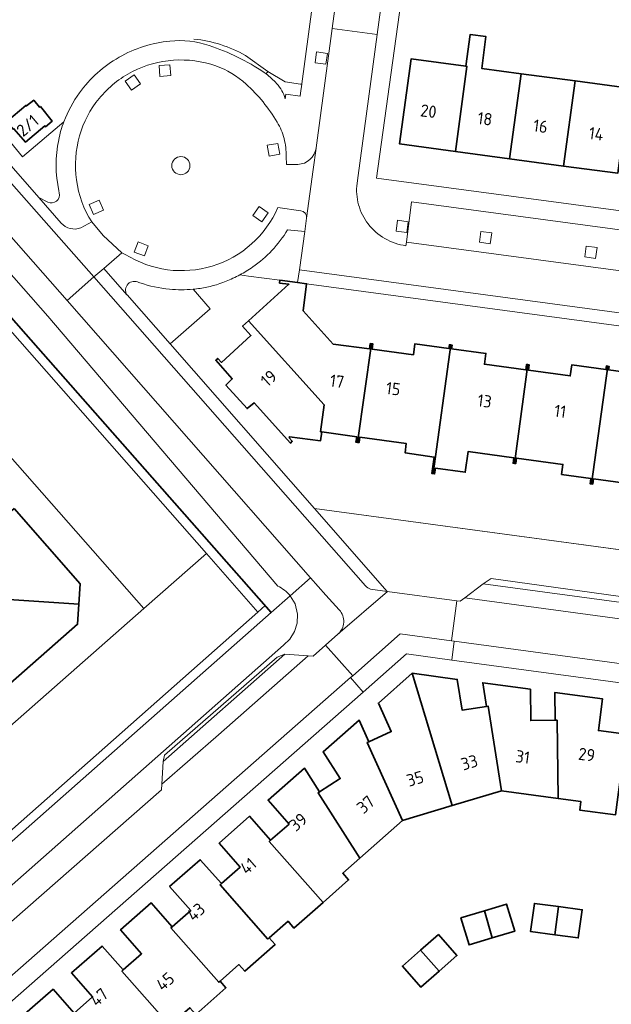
# Model space of a CAD drawing. Extents: x 150256 to 156914, y 461459 to 469481.
# Tile 559 of 656: x 154417 to 154482, y 467836 to 467944. Entities that reach past the tile are written whole.
import ezdxf
from ezdxf.enums import TextEntityAlignment as Align

# ---------------------------------------------------------------- set-up
doc = ezdxf.new("R2010")
doc.units = 0
doc.header["$LTSCALE"] = 0.75
for name, color, linetype, lineweight in [('B-RO-GK-BESCHOEIING-G', 251, 'GK-BESCHOEIING', 35), ('B-RO-GR-BEPLANTING_CULTUUR_BODEMBEDEKKER-GV', 251, 'CONTINUOUS', 18), ('B-RO-GR-BEPLANTING_CULTUUR_BOSPLANTSOEN-GV', 251, 'CONTINUOUS', 18), ('B-RO-GR-GROENVOORZIENING-GV', 251, 'CONTINUOUS', 18), ('B-RO-IE-TERREINAFSCHEIDING_KUNSTMATIG_HEKWERK-G', 251, 'IE-TERREINAFSCHEIDING-KUNSTMATIG', 18), ('B-RO-IE-TERREINAFSCHEIDING_KUNSTMATIG_MUUR-G', 251, 'IE-TERREINAFSCHEIDING-KUNSTMATIG-DICHT', 18), ('B-RO-OG-BEBOUWING-GV', 6, 'CONTINUOUS', 35), ('B-RO-OG-BEBOUWING-T18', 1, 'CONTINUOUS', 18), ('B-RO-OG-TERREIN_CULTUURSCHEIDING-GV', 251, 'CONTINUOUS', 18), ('B-RO-OG-WATER_SLOOT-GV', 251, 'CONTINUOUS', 18), ('B-RO-VH-VERHARDING_BETONSTRAATSTEEN-GV', 251, 'CONTINUOUS', 18), ('B-RO-VH-VERHARDING_TEGEL-GV', 251, 'CONTINUOUS', 18)]:
    doc.layers.add(name, color=color, linetype=linetype, lineweight=lineweight)
doc.styles.add('NLCS-ISO-M200-T18', font='NLCS-ISO.ttf', dxfattribs={"height": 360})
doc.linetypes.add('GK-BESCHOEIING', pattern='A,30,-5,[1,NLCS.SHX,S=1,R=0,X=0,Y=0],-5', length=40)
doc.linetypes.add('IE-TERREINAFSCHEIDING-KUNSTMATIG', pattern='A,4,[82,NLCS.SHX,S=0.75,R=90,X=0,Y=0],4,-2', length=10)
doc.linetypes.add('IE-TERREINAFSCHEIDING-KUNSTMATIG-DICHT', pattern='A,8,-1,[82,NLCS.SHX,S=0.75,R=90,X=0,Y=0],-1', length=10)

msp = doc.modelspace()

# ---------------------------------------------------------------- linework, layer by layer
at = {"layer": 'B-RO-GK-BESCHOEIING-G'}
for points in [[(154417.855, 467909.455), (154338.243, 468000)], [(154417.855, 467909.455), (154338.243, 468000)], [(154417.855, 467909.455), (154444.829, 467878.861), (154366.779, 467809.971)], [(154417.855, 467909.455), (154444.829, 467878.861), (154366.779, 467809.971)]]:
    msp.add_lwpolyline(points, dxfattribs=at)
at = {"layer": 'B-RO-GR-BEPLANTING_CULTUUR_BODEMBEDEKKER-GV'}
msp.add_lwpolyline([(154441.373, 467915.993), (154442.349, 467915.862), (154445.789, 467915.4), (154447.736, 467915.149), (154447.935, 467916.556), (154448.526, 467920.747), (154446.624, 467920.934)], dxfattribs=at)
msp.add_lwpolyline([(154441.373, 467915.993), (154442.349, 467915.862), (154445.789, 467915.4), (154447.736, 467915.149), (154447.935, 467916.556), (154448.526, 467920.747), (154446.624, 467920.934)], dxfattribs=at)
for points in [[(154446.624, 467920.934, -0.0540961), (154444.921, 467918.685)], [(154446.624, 467920.934, -0.0540961), (154444.921, 467918.685)], [(154444.921, 467918.685, -0.0547949), (154442.798, 467916.864)], [(154444.921, 467918.685, -0.0547949), (154442.798, 467916.864)], [(154442.798, 467916.864, -0.0271068), (154441.373, 467915.993)], [(154442.798, 467916.864, -0.0271068), (154441.373, 467915.993)]]:
    msp.add_lwpolyline(points, format="xyb", dxfattribs=at)
at = {"layer": 'B-RO-GR-BEPLANTING_CULTUUR_BOSPLANTSOEN-GV'}
for points in [[(154422.031, 467932.834), (154422.015, 467932.84), (154417.468, 467928.971), (154414.987, 467931.963), (154413.668, 467930.869), (154419.26, 467924.501), (154420.263, 467924.001)], [(154422.031, 467932.834), (154422.015, 467932.84), (154417.468, 467928.971), (154414.987, 467931.963), (154413.668, 467930.869), (154419.26, 467924.501), (154420.263, 467924.001)], [(154421.53, 467925.029), (154421.494, 467925.219)], [(154421.53, 467925.029), (154421.494, 467925.219)], [(154430.376, 467915.125), (154430.281, 467915.136)], [(154430.376, 467915.125), (154430.281, 467915.136)], [(154428.974, 467913.797), (154428.979, 467913.791), (154433.707, 467908.403), (154438.123, 467912.273), (154436.251, 467914.41)], [(154428.974, 467913.797), (154428.979, 467913.791), (154433.707, 467908.403), (154438.123, 467912.273), (154436.251, 467914.41)]]:
    msp.add_lwpolyline(points, dxfattribs=at)
for points in [[(154421.46, 467930.861, -0.0391237), (154422.031, 467932.834)], [(154421.46, 467930.861, -0.0391237), (154422.031, 467932.834)], [(154421.494, 467925.219, -0.1063457), (154421.46, 467930.861)], [(154421.494, 467925.219, -0.1063457), (154421.46, 467930.861)], [(154420.263, 467924.001, 0.6443986), (154421.53, 467925.029)], [(154420.263, 467924.001, 0.6443986), (154421.53, 467925.029)], [(154430.281, 467915.136, 0.801211), (154428.974, 467913.797)], [(154430.281, 467915.136, 0.801211), (154428.974, 467913.797)], [(154433.658, 467914.412, -0.059974), (154430.376, 467915.125)], [(154433.658, 467914.412, -0.059974), (154430.376, 467915.125)], [(154436.251, 467914.41, -0.04705), (154433.658, 467914.412)], [(154436.251, 467914.41, -0.04705), (154433.658, 467914.412)]]:
    msp.add_lwpolyline(points, format="xyb", dxfattribs=at)
at = {"layer": 'B-RO-GR-GROENVOORZIENING-GV'}
for points in [[(154449.66, 467939.316), (154450.849, 467939.154), (154451.009, 467940.345), (154449.82, 467940.504)], [(154449.66, 467939.316), (154450.849, 467939.154), (154451.009, 467940.345), (154449.82, 467940.504)], [(154432.505, 467939.023), (154432.586, 467937.826), (154433.785, 467937.909), (154433.701, 467939.106)], [(154432.505, 467939.023), (154432.586, 467937.826), (154433.785, 467937.909), (154433.701, 467939.106)], [(154428.775, 467937.289), (154429.46, 467936.305), (154430.445, 467936.993), (154429.757, 467937.976)], [(154428.775, 467937.289), (154429.46, 467936.305), (154430.445, 467936.993), (154429.757, 467937.976)], [(154444.402, 467930.239), (154444.611, 467929.057), (154445.794, 467929.269), (154445.582, 467930.45)], [(154444.402, 467930.239), (154444.611, 467929.057), (154445.794, 467929.269), (154445.582, 467930.45)], [(154424.8, 467923.735), (154425.278, 467922.634), (154426.379, 467923.115), (154425.899, 467924.214)], [(154424.8, 467923.735), (154425.278, 467922.634), (154426.379, 467923.115), (154425.899, 467924.214)], [(154442.818, 467922.535), (154443.79, 467921.832), (154444.493, 467922.807), (154443.519, 467923.508)], [(154442.818, 467922.535), (154443.79, 467921.832), (154444.493, 467922.807), (154443.519, 467923.508)], [(154458.561, 467920.806), (154459.75, 467920.644), (154459.91, 467921.835), (154458.721, 467921.994)], [(154458.561, 467920.806), (154459.75, 467920.644), (154459.91, 467921.835), (154458.721, 467921.994)], [(154467.74, 467919.574), (154468.929, 467919.412), (154469.089, 467920.603), (154467.9, 467920.762)], [(154467.74, 467919.574), (154468.929, 467919.412), (154469.089, 467920.603), (154467.9, 467920.762)], [(154429.762, 467918.5), (154430.884, 467918.073), (154431.309, 467919.197), (154430.187, 467919.621)], [(154429.762, 467918.5), (154430.884, 467918.073), (154431.309, 467919.197), (154430.187, 467919.621)], [(154479.329, 467917.962), (154480.518, 467917.8), (154480.678, 467918.991), (154479.489, 467919.15)], [(154479.329, 467917.962), (154480.518, 467917.8), (154480.678, 467918.991), (154479.489, 467919.15)]]:
    msp.add_lwpolyline(points, close=True, dxfattribs=at)
for points in [[(154435.901, 467928.01, 1), (154433.901, 467928.01)], [(154435.901, 467928.01, 1), (154433.901, 467928.01)], [(154433.901, 467928.01, 1), (154435.901, 467928.01)], [(154433.901, 467928.01, 1), (154435.901, 467928.01)]]:
    msp.add_lwpolyline(points, format="xyb", dxfattribs=at)
at = {"layer": 'B-RO-IE-TERREINAFSCHEIDING_KUNSTMATIG_HEKWERK-G'}
for points in [[(154439.272, 467941.317, 0.0537395), (154436.332, 467941.913)], [(154439.272, 467941.317, 0.0537395), (154436.332, 467941.913)], [(154442.02, 467940.112, 0.0534319), (154439.272, 467941.317)], [(154442.02, 467940.112, 0.0534319), (154439.272, 467941.317)]]:
    msp.add_lwpolyline(points, format="xyb", dxfattribs=at)
for points in [[(154442.02, 467940.112), (154444.462, 467938.365)], [(154442.02, 467940.112), (154444.462, 467938.365)], [(154444.462, 467938.365), (154446.377, 467937.204), (154448.062, 467936.983)], [(154444.462, 467938.365), (154446.377, 467937.204), (154448.062, 467936.983)], [(154445.789, 467915.4), (154442.349, 467915.862)], [(154445.789, 467915.4), (154442.349, 467915.862)], [(154433.707, 467908.403), (154438.123, 467912.273)], [(154433.707, 467908.403), (154438.123, 467912.273)], [(154449.585, 467890.313), (154526.727, 467879.887)], [(154449.585, 467890.313), (154526.727, 467879.887)]]:
    msp.add_lwpolyline(points, dxfattribs=at)
at = {"layer": 'B-RO-IE-TERREINAFSCHEIDING_KUNSTMATIG_MUUR-G'}
msp.add_lwpolyline([(154347.432, 467974.144), (154430.841, 467879.288), (154360.463, 467817.376)], dxfattribs=at)
msp.add_lwpolyline([(154347.432, 467974.144), (154430.841, 467879.288), (154360.463, 467817.376)], dxfattribs=at)
at = {"layer": 'B-RO-OG-BEBOUWING-GV'}
for points in [[(154466.228, 467938.933), (154466.367, 467938.915), (154465.105, 467929.56), (154471.051, 467928.76), (154472.314, 467938.117), (154467.986, 467938.698), (154468.452, 467942.2), (154466.722, 467942.444)], [(154466.228, 467938.933), (154466.367, 467938.915), (154465.105, 467929.56), (154471.051, 467928.76), (154472.314, 467938.117), (154467.986, 467938.698), (154468.452, 467942.2), (154466.722, 467942.444)], [(154465.105, 467929.56), (154466.367, 467938.915), (154466.228, 467938.933), (154460.218, 467939.74), (154458.961, 467930.387)], [(154465.105, 467929.56), (154466.367, 467938.915), (154466.228, 467938.933), (154460.218, 467939.74), (154458.961, 467930.387)], [(154478.26, 467937.319), (154472.314, 467938.117), (154471.051, 467928.76), (154476.998, 467927.959)], [(154478.26, 467937.319), (154472.314, 467938.117), (154471.051, 467928.76), (154476.998, 467927.959)], [(154478.26, 467937.319), (154476.998, 467927.959), (154482.944, 467927.159), (154484.207, 467936.521)], [(154478.26, 467937.319), (154476.998, 467927.959), (154482.944, 467927.159), (154484.207, 467936.521)], [(154419.474, 467934.516), (154419.36, 467934.432), (154418.718, 467935.191), (154417.934, 467934.566), (154417.858, 467934.62), (154415.743, 467932.841), (154416.445, 467932.02), (154416.532, 467932.06), (154417.813, 467930.57), (154419.939, 467932.372), (154420.01, 467932.279), (154420.756, 467932.914)], [(154419.474, 467934.516), (154419.36, 467934.432), (154418.718, 467935.191), (154417.934, 467934.566), (154417.858, 467934.62), (154415.743, 467932.841), (154416.445, 467932.02), (154416.532, 467932.06), (154417.813, 467930.57), (154419.939, 467932.372), (154420.01, 467932.279), (154420.756, 467932.914)], [(154454.327, 467897.566), (154455.873, 467908.415), (154455.723, 467908.435), (154455.646, 467907.85), (154451.66, 467908.377), (154448.368, 467912.046), (154448.718, 467915.023), (154447.736, 467915.149), (154445.789, 467915.4), (154445.751, 467915.09), (154446.792, 467914.956), (154442.327, 467910.933), (154450.646, 467901.698), (154450.24, 467898.733), (154450.402, 467898.711), (154454.235, 467898.185), (154454.153, 467897.59)], [(154454.327, 467897.566), (154455.873, 467908.415), (154455.723, 467908.435), (154455.646, 467907.85), (154451.66, 467908.377), (154448.368, 467912.046), (154448.718, 467915.023), (154447.736, 467915.149), (154445.789, 467915.4), (154445.751, 467915.09), (154446.792, 467914.956), (154442.327, 467910.933), (154450.646, 467901.698), (154450.24, 467898.733), (154450.402, 467898.711), (154454.235, 467898.185), (154454.153, 467897.59)], [(154450.402, 467898.711), (154450.24, 467898.733), (154450.646, 467901.698), (154442.327, 467910.933), (154441.681, 467910.351), (154442.61, 467909.338), (154439.359, 467906.361), (154438.962, 467906.81), (154438.731, 467906.607), (154440.556, 467904.545), (154439.856, 467903.867), (154442.186, 467901.281), (154442.946, 467901.92), (154446.94, 467897.481), (154447.158, 467897.691), (154446.824, 467898.062), (154446.843, 467898.192), (154450.246, 467897.725)], [(154450.402, 467898.711), (154450.24, 467898.733), (154450.646, 467901.698), (154442.327, 467910.933), (154441.681, 467910.351), (154442.61, 467909.338), (154439.359, 467906.361), (154438.962, 467906.81), (154438.731, 467906.607), (154440.556, 467904.545), (154439.856, 467903.867), (154442.186, 467901.281), (154442.946, 467901.92), (154446.94, 467897.481), (154447.158, 467897.691), (154446.824, 467898.062), (154446.843, 467898.192), (154450.246, 467897.725)], [(154455.873, 467908.415), (154454.327, 467897.566), (154454.499, 467897.542), (154454.581, 467898.138), (154459.683, 467897.437), (154459.554, 467896.433), (154462.743, 467895.946), (154462.502, 467894.152), (154462.654, 467894.129), (154464.586, 467908.281), (154464.439, 467908.301), (154464.386, 467907.905), (154460.647, 467908.41), (154460.485, 467907.211), (154455.943, 467907.811), (154456.021, 467908.396)], [(154455.873, 467908.415), (154454.327, 467897.566), (154454.499, 467897.542), (154454.581, 467898.138), (154459.683, 467897.437), (154459.554, 467896.433), (154462.743, 467895.946), (154462.502, 467894.152), (154462.654, 467894.129), (154464.586, 467908.281), (154464.439, 467908.301), (154464.386, 467907.905), (154460.647, 467908.41), (154460.485, 467907.211), (154455.943, 467907.811), (154456.021, 467908.396)], [(154464.586, 467908.281), (154462.654, 467894.129), (154462.805, 467894.107), (154462.888, 467894.719), (154466.175, 467894.276), (154466.483, 467896.554), (154471.517, 467895.874), (154471.436, 467895.279), (154471.584, 467895.259), (154473.074, 467906.116), (154472.926, 467906.136), (154472.846, 467905.541), (154468.287, 467906.157), (154468.448, 467907.356), (154464.683, 467907.865), (154464.736, 467908.261)], [(154464.586, 467908.281), (154462.654, 467894.129), (154462.805, 467894.107), (154462.888, 467894.719), (154466.175, 467894.276), (154466.483, 467896.554), (154471.517, 467895.874), (154471.436, 467895.279), (154471.584, 467895.259), (154473.074, 467906.116), (154472.926, 467906.136), (154472.846, 467905.541), (154468.287, 467906.157), (154468.448, 467907.356), (154464.683, 467907.865), (154464.736, 467908.261)], [(154480.053, 467892.996), (154481.851, 467905.949), (154481.704, 467905.969), (154481.65, 467905.573), (154477.884, 467906.082), (154477.722, 467904.883), (154473.143, 467905.501), (154473.223, 467906.096), (154473.074, 467906.116), (154471.584, 467895.259), (154471.734, 467895.239), (154471.814, 467895.834), (154476.918, 467895.144), (154476.769, 467894.043), (154479.98, 467893.611), (154479.9, 467893.016)], [(154480.053, 467892.996), (154481.851, 467905.949), (154481.704, 467905.969), (154481.65, 467905.573), (154477.884, 467906.082), (154477.722, 467904.883), (154473.143, 467905.501), (154473.223, 467906.096), (154473.074, 467906.116), (154471.584, 467895.259), (154471.734, 467895.239), (154471.814, 467895.834), (154476.918, 467895.144), (154476.769, 467894.043), (154479.98, 467893.611), (154479.9, 467893.016)], [(154481.851, 467905.949), (154480.053, 467892.996), (154480.207, 467892.975), (154480.287, 467893.569), (154483.498, 467893.136), (154483.647, 467894.236), (154488.77, 467893.544), (154488.689, 467892.949), (154488.841, 467892.929), (154490.329, 467903.786), (154490.18, 467903.806), (154490.1, 467903.211), (154485.541, 467903.827), (154485.703, 467905.026), (154481.947, 467905.533), (154482.001, 467905.929)], [(154481.851, 467905.949), (154480.053, 467892.996), (154480.207, 467892.975), (154480.287, 467893.569), (154483.498, 467893.136), (154483.647, 467894.236), (154488.77, 467893.544), (154488.689, 467892.949), (154488.841, 467892.929), (154490.329, 467903.786), (154490.18, 467903.806), (154490.1, 467903.211), (154485.541, 467903.827), (154485.703, 467905.026), (154481.947, 467905.533), (154482.001, 467905.929)], [(154416.549, 467890.284), (154411.295, 467885.662), (154411.486, 467885.446), (154416.02, 467880.299), (154415.992, 467880.274), (154423.672, 467879.764), (154423.814, 467882.024)], [(154416.549, 467890.284), (154411.295, 467885.662), (154411.486, 467885.446), (154416.02, 467880.299), (154415.992, 467880.274), (154423.672, 467879.764), (154423.814, 467882.024)], [(154410.868, 467875.757), (154410.623, 467875.541), (154415.262, 467870.282), (154423.533, 467877.557), (154423.672, 467879.764), (154415.992, 467880.274)], [(154410.868, 467875.757), (154410.623, 467875.541), (154415.262, 467870.282), (154423.533, 467877.557), (154423.672, 467879.764), (154415.992, 467880.274)], [(154464.734, 467857.626), (154460.345, 467872.174), (154456.618, 467868.896), (154458.038, 467865.766), (154455.573, 467864.648), (154455.399, 467864.569), (154459.288, 467855.994)], [(154464.734, 467857.626), (154460.345, 467872.174), (154456.618, 467868.896), (154458.038, 467865.766), (154455.573, 467864.648), (154455.399, 467864.569), (154459.288, 467855.994)], [(154470.18, 467859.259), (154468.7, 467868.554), (154468.511, 467868.524), (154465.844, 467868.1), (154465.301, 467871.507), (154460.345, 467872.174), (154464.734, 467857.626)], [(154470.18, 467859.259), (154468.7, 467868.554), (154468.511, 467868.524), (154465.844, 467868.1), (154465.301, 467871.507), (154460.345, 467872.174), (154464.734, 467857.626)], [(154468.511, 467868.524), (154468.7, 467868.554), (154470.18, 467859.259), (154476.387, 467858.405), (154476.272, 467867.008), (154476.071, 467867.006), (154473.38, 467866.973), (154473.338, 467870.423), (154468.096, 467871.13)], [(154468.511, 467868.524), (154468.7, 467868.554), (154470.18, 467859.259), (154476.387, 467858.405), (154476.272, 467867.008), (154476.071, 467867.006), (154473.38, 467866.973), (154473.338, 467870.423), (154468.096, 467871.13)], [(154483.88, 467865.462), (154480.818, 467865.875), (154481.287, 467869.352), (154476.034, 467870.06), (154476.071, 467867.006), (154476.272, 467867.008), (154476.387, 467858.405), (154478.893, 467858.06), (154478.767, 467857.127), (154482.686, 467856.598)], [(154483.88, 467865.462), (154480.818, 467865.875), (154481.287, 467869.352), (154476.034, 467870.06), (154476.071, 467867.006), (154476.272, 467867.008), (154476.387, 467858.405), (154478.893, 467858.06), (154478.767, 467857.127), (154482.686, 467856.598)], [(154454.587, 467851.845), (154459.288, 467855.994), (154455.399, 467864.569), (154455.573, 467864.648), (154454.494, 467867.028), (154450.537, 467863.548), (154452.43, 467860.589), (154450.157, 467859.135), (154449.991, 467859.029)], [(154454.587, 467851.845), (154459.288, 467855.994), (154455.399, 467864.569), (154455.573, 467864.648), (154454.494, 467867.028), (154450.537, 467863.548), (154452.43, 467860.589), (154450.157, 467859.135), (154449.991, 467859.029)], [(154454.587, 467851.845), (154449.991, 467859.029), (154450.157, 467859.135), (154448.487, 467861.745), (154444.492, 467858.232), (154446.81, 467855.595), (154444.775, 467853.806), (154444.629, 467853.678), (154450.542, 467846.977), (154453.352, 467849.448), (154452.705, 467850.184)], [(154454.587, 467851.845), (154449.991, 467859.029), (154450.157, 467859.135), (154448.487, 467861.745), (154444.492, 467858.232), (154446.81, 467855.595), (154444.775, 467853.806), (154444.629, 467853.678), (154450.542, 467846.977), (154453.352, 467849.448), (154452.705, 467850.184)], [(154439.354, 467849.038), (154439.214, 467848.915), (154444.472, 467842.945), (154444.608, 467843.064), (154446.688, 467844.893), (154447.335, 467844.157), (154450.542, 467846.977), (154444.629, 467853.678), (154444.775, 467853.806), (154442.457, 467856.442), (154439.115, 467853.503), (154441.433, 467850.867)], [(154439.354, 467849.038), (154439.214, 467848.915), (154444.472, 467842.945), (154444.608, 467843.064), (154446.688, 467844.893), (154447.335, 467844.157), (154450.542, 467846.977), (154444.629, 467853.678), (154444.775, 467853.806), (154442.457, 467856.442), (154439.115, 467853.503), (154441.433, 467850.867)], [(154444.608, 467843.064), (154444.472, 467842.945), (154439.214, 467848.915), (154439.354, 467849.038), (154437.036, 467851.674), (154433.664, 467848.708), (154435.981, 467846.073), (154433.954, 467844.29), (154433.813, 467844.166), (154439.073, 467838.196), (154439.209, 467838.316), (154441.289, 467840.145), (154441.936, 467839.409), (154445.255, 467842.328)], [(154444.608, 467843.064), (154444.472, 467842.945), (154439.214, 467848.915), (154439.354, 467849.038), (154437.036, 467851.674), (154433.664, 467848.708), (154435.981, 467846.073), (154433.954, 467844.29), (154433.813, 467844.166), (154439.073, 467838.196), (154439.209, 467838.316), (154441.289, 467840.145), (154441.936, 467839.409), (154445.255, 467842.328)], [(154439.209, 467838.316), (154439.073, 467838.196), (154433.813, 467844.166), (154433.954, 467844.29), (154431.637, 467846.925), (154428.265, 467843.96), (154430.583, 467841.325), (154428.554, 467839.541), (154428.415, 467839.418), (154433.674, 467833.448), (154433.809, 467833.567), (154435.891, 467835.397), (154436.537, 467834.661), (154439.856, 467837.58)], [(154439.209, 467838.316), (154439.073, 467838.196), (154433.813, 467844.166), (154433.954, 467844.29), (154431.637, 467846.925), (154428.265, 467843.96), (154430.583, 467841.325), (154428.554, 467839.541), (154428.415, 467839.418), (154433.674, 467833.448), (154433.809, 467833.567), (154435.891, 467835.397), (154436.537, 467834.661), (154439.856, 467837.58)], [(154469.138, 467843.062), (154471.616, 467843.811), (154470.726, 467846.784), (154468.284, 467846.05)], [(154469.138, 467843.062), (154471.616, 467843.811), (154470.726, 467846.784), (154468.284, 467846.05)], [(154476.038, 467843.42), (154476.433, 467846.513), (154473.783, 467846.868), (154473.353, 467843.78)], [(154476.038, 467843.42), (154476.433, 467846.513), (154473.783, 467846.868), (154473.353, 467843.78)], [(154476.433, 467846.513), (154476.038, 467843.42), (154478.612, 467843.075), (154479.042, 467846.163)], [(154476.433, 467846.513), (154476.038, 467843.42), (154478.612, 467843.075), (154479.042, 467846.163)], [(154469.138, 467843.062), (154468.284, 467846.05), (154465.708, 467845.267), (154466.598, 467842.294)], [(154469.138, 467843.062), (154468.284, 467846.05), (154465.708, 467845.267), (154466.598, 467842.294)], [(154463.313, 467839.405), (154465.265, 467841.119), (154463.227, 467843.443), (154461.271, 467841.725)], [(154463.313, 467839.405), (154465.265, 467841.119), (154463.227, 467843.443), (154461.271, 467841.725)], [(154433.809, 467833.567), (154433.674, 467833.448), (154428.415, 467839.418), (154428.554, 467839.541), (154426.237, 467842.177), (154422.866, 467839.212), (154425.184, 467836.577), (154423.156, 467834.793), (154423.015, 467834.669), (154428.275, 467828.7), (154428.41, 467828.819), (154430.475, 467830.635), (154431.122, 467829.9), (154434.456, 467832.832)], [(154433.809, 467833.567), (154433.674, 467833.448), (154428.415, 467839.418), (154428.554, 467839.541), (154426.237, 467842.177), (154422.866, 467839.212), (154425.184, 467836.577), (154423.156, 467834.793), (154423.015, 467834.669), (154428.275, 467828.7), (154428.41, 467828.819), (154430.475, 467830.635), (154431.122, 467829.9), (154434.456, 467832.832)], [(154461.271, 467841.725), (154459.264, 467839.963), (154461.302, 467837.639), (154463.313, 467839.405)], [(154461.271, 467841.725), (154459.264, 467839.963), (154461.302, 467837.639), (154463.313, 467839.405)], [(154423.003, 467824.065), (154425.076, 467825.888), (154425.723, 467825.153), (154429.057, 467828.084), (154428.41, 467828.819), (154428.275, 467828.7), (154423.015, 467834.669), (154423.156, 467834.793), (154420.838, 467837.428), (154417.452, 467834.45), (154419.768, 467831.815), (154417.75, 467830.039), (154417.61, 467829.916), (154422.868, 467823.946)], [(154423.003, 467824.065), (154425.076, 467825.888), (154425.723, 467825.153), (154429.057, 467828.084), (154428.41, 467828.819), (154428.275, 467828.7), (154423.015, 467834.669), (154423.156, 467834.793), (154420.838, 467837.428), (154417.452, 467834.45), (154419.768, 467831.815), (154417.75, 467830.039), (154417.61, 467829.916), (154422.868, 467823.946)]]:
    msp.add_lwpolyline(points, close=True, dxfattribs=at)
at = {"layer": 'B-RO-OG-TERREIN_CULTUURSCHEIDING-GV'}
for points in [[(154446.916, 467880.702), (154449.156, 467882.68), (154422.382, 467913.186), (154412.205, 467924.716), (154385.545, 467955.124), (154385.15, 467955.574), (154346.092, 468000), (154338.333, 468008.825), (154336.218, 468006.937), (154342.411, 468000), (154420.272, 467911.447), (154445.564, 467881.765)], [(154446.916, 467880.702), (154449.156, 467882.68), (154422.382, 467913.186), (154412.205, 467924.716), (154385.545, 467955.124), (154385.15, 467955.574), (154346.092, 468000), (154338.333, 468008.825), (154336.218, 468006.937), (154342.411, 468000), (154420.272, 467911.447), (154445.564, 467881.765)], [(154534.478, 467877.211), (154534.672, 467878.813), (154526.727, 467879.887), (154525.609, 467880.038), (154449.585, 467890.313), (154457.604, 467881.177), (154465.256, 467880.142), (154465.636, 467880.091), (154466.125, 467880.466), (154468.153, 467882.021), (154469.015, 467882.582), (154520.68, 467875.421), (154521.109, 467874.863)], [(154534.478, 467877.211), (154534.672, 467878.813), (154526.727, 467879.887), (154525.609, 467880.038), (154449.585, 467890.313), (154457.604, 467881.177), (154465.256, 467880.142), (154465.636, 467880.091), (154466.125, 467880.466), (154468.153, 467882.021), (154469.015, 467882.582), (154520.68, 467875.421), (154521.109, 467874.863)], [(154449.156, 467882.68), (154446.916, 467880.702), (154447.462, 467879.825), (154447.735, 467878.69), (154447.704, 467877.689), (154447.385, 467876.761), (154446.893, 467875.919), (154446.199, 467875.253), (154369.157, 467807.261)], [(154449.156, 467882.68), (154446.916, 467880.702), (154447.462, 467879.825), (154447.735, 467878.69), (154447.704, 467877.689), (154447.385, 467876.761), (154446.893, 467875.919), (154446.199, 467875.253), (154369.157, 467807.261)], [(154452.32, 467879.142), (154450.837, 467880.765), (154449.156, 467882.68)], [(154452.32, 467879.142), (154450.837, 467880.765), (154449.156, 467882.68)], [(154398.997, 467833.167), (154412.461, 467845.017), (154413.094, 467845.059), (154415.688, 467844.898), (154416.275, 467844.862), (154432.775, 467859.338), (154432.811, 467859.963), (154432.957, 467862.489), (154433.108, 467863.16), (154445.498, 467873.941), (154446.336, 467874.266), (154448.915, 467874.089), (154449.453, 467874.052), (154450.823, 467875.268), (154452.178, 467876.472)], [(154398.997, 467833.167), (154412.461, 467845.017), (154413.094, 467845.059), (154415.688, 467844.898), (154416.275, 467844.862), (154432.775, 467859.338), (154432.811, 467859.963), (154432.957, 467862.489), (154433.108, 467863.16), (154445.498, 467873.941), (154446.336, 467874.266), (154448.915, 467874.089), (154449.453, 467874.052), (154450.823, 467875.268), (154452.178, 467876.472)]]:
    msp.add_lwpolyline(points, dxfattribs=at)
for points in [[(154445.564, 467881.765, -0.1156068), (154446.916, 467880.702)], [(154445.564, 467881.765, -0.1156068), (154446.916, 467880.702)], [(154452.178, 467876.472, 0.4209782), (154452.32, 467879.142)], [(154452.178, 467876.472, 0.4209782), (154452.32, 467879.142)]]:
    msp.add_lwpolyline(points, format="xyb", dxfattribs=at)
at = {"layer": 'B-RO-OG-WATER_SLOOT-GV'}
for points in [[(154331.959, 468007.004), (154329.553, 468009.723), (154328.79, 468009.033), (154323.107, 468003.895), (154322.361, 468003.221), (154324.476, 468000.394), (154326.165, 467998.137), (154326.678, 467997.559), (154337.596, 467985.255), (154344.176, 467977.822), (154347.432, 467974.144), (154430.841, 467879.288), (154437.713, 467885.356), (154333.156, 468004.271), (154333.843, 468004.875)], [(154331.959, 468007.004), (154329.553, 468009.723), (154328.79, 468009.033), (154323.107, 468003.895), (154322.361, 468003.221), (154324.476, 468000.394), (154326.165, 467998.137), (154326.678, 467997.559), (154337.596, 467985.255), (154344.176, 467977.822), (154347.432, 467974.144), (154430.841, 467879.288), (154437.713, 467885.356), (154333.156, 468004.271), (154333.843, 468004.875)], [(154438.494, 467886.046), (154417.855, 467909.455), (154338.243, 468000), (154333.843, 468004.875), (154333.156, 468004.271), (154437.713, 467885.356), (154443.378, 467878.913), (154444.168, 467879.611)], [(154438.494, 467886.046), (154417.855, 467909.455), (154338.243, 468000), (154333.843, 468004.875), (154333.156, 468004.271), (154437.713, 467885.356), (154443.378, 467878.913), (154444.168, 467879.611)], [(154356.413, 467813.84), (154356.412, 467813.839), (154355.058, 467812.634), (154360.836, 467806.144), (154360.899, 467806.052), (154361.518, 467805.362), (154362.839, 467806.519), (154365.42, 467808.78), (154366.779, 467809.971), (154366.183, 467810.663), (154443.378, 467878.913), (154437.713, 467885.356), (154430.841, 467879.288), (154360.463, 467817.376), (154360.431, 467817.413), (154358.993, 467816.135)], [(154356.413, 467813.84), (154356.412, 467813.839), (154355.058, 467812.634), (154360.836, 467806.144), (154360.899, 467806.052), (154361.518, 467805.362), (154362.839, 467806.519), (154365.42, 467808.78), (154366.779, 467809.971), (154366.183, 467810.663), (154443.378, 467878.913), (154437.713, 467885.356), (154430.841, 467879.288), (154360.463, 467817.376), (154360.431, 467817.413), (154358.993, 467816.135)], [(154369.157, 467807.261), (154446.199, 467875.253), (154446.893, 467875.919), (154447.385, 467876.761), (154447.704, 467877.689), (154447.735, 467878.69), (154447.462, 467879.825), (154446.916, 467880.702), (154444.829, 467878.861), (154366.779, 467809.971)], [(154369.157, 467807.261), (154446.199, 467875.253), (154446.893, 467875.919), (154447.385, 467876.761), (154447.704, 467877.689), (154447.735, 467878.69), (154447.462, 467879.825), (154446.916, 467880.702), (154444.829, 467878.861), (154366.779, 467809.971)], [(154366.779, 467809.971), (154444.829, 467878.861), (154444.168, 467879.611), (154443.378, 467878.913), (154366.183, 467810.663)], [(154366.779, 467809.971), (154444.829, 467878.861), (154444.168, 467879.611), (154443.378, 467878.913), (154366.183, 467810.663)]]:
    msp.add_lwpolyline(points, close=True, dxfattribs=at)
for points in [[(154445.564, 467881.765), (154420.272, 467911.447), (154342.411, 468000), (154336.218, 468006.937), (154333.843, 468004.875), (154338.243, 468000), (154417.855, 467909.455), (154438.494, 467886.046), (154444.168, 467879.611), (154444.829, 467878.861)], [(154445.564, 467881.765), (154420.272, 467911.447), (154342.411, 468000), (154336.218, 468006.937), (154333.843, 468004.875), (154338.243, 468000), (154417.855, 467909.455), (154438.494, 467886.046), (154444.168, 467879.611), (154444.829, 467878.861)], [(154444.829, 467878.861), (154446.916, 467880.702)], [(154444.829, 467878.861), (154446.916, 467880.702)]]:
    msp.add_lwpolyline(points, dxfattribs=at)
msp.add_lwpolyline([(154446.916, 467880.702, 0.1156068), (154445.564, 467881.765)], format="xyb", dxfattribs=at)
msp.add_lwpolyline([(154446.916, 467880.702, 0.1156068), (154445.564, 467881.765)], format="xyb", dxfattribs=at)
at = {"layer": 'B-RO-VH-VERHARDING_BETONSTRAATSTEEN-GV'}
for points in [[(154468.787, 468033.819), (154464.818, 468004.266), (154464.312, 468000.497), (154464.245, 468000), (154459.386, 467963.836), (154457.232, 467947.893), (154456.492, 467942.417)], [(154468.787, 468033.819), (154464.818, 468004.266), (154464.312, 468000.497), (154464.245, 468000), (154459.386, 467963.836), (154457.232, 467947.893), (154456.492, 467942.417)], [(154459.658, 467919.192), (154459.709, 467919.591), (154460.283, 467924.011), (154523.581, 467915.521), (154531.194, 467914.532), (154529.977, 467916.737), (154528.064, 467917.003), (154521.954, 467917.852), (154456.407, 467926.631), (154458.901, 467944.606), (154459.086, 467945.947), (154466.373, 468000), (154466.631, 468001.915), (154466.855, 468003.873), (154470.131, 468028.209), (154470.839, 468033.472)], [(154459.658, 467919.192), (154459.709, 467919.591), (154460.283, 467924.011), (154523.581, 467915.521), (154531.194, 467914.532), (154529.977, 467916.737), (154528.064, 467917.003), (154521.954, 467917.852), (154456.407, 467926.631), (154458.901, 467944.606), (154459.086, 467945.947), (154466.373, 468000), (154466.631, 468001.915), (154466.855, 468003.873), (154470.131, 468028.209), (154470.839, 468033.472)], [(154340.014, 468010.354), (154338.333, 468008.825), (154346.092, 468000), (154385.15, 467955.574), (154385.545, 467955.124), (154412.205, 467924.716), (154422.382, 467913.186), (154425.341, 467915.76), (154401.694, 467942.543), (154398.847, 467945.808), (154388.443, 467957.666), (154342.614, 468009.724), (154342.052, 468012.384)], [(154340.014, 468010.354), (154338.333, 468008.825), (154346.092, 468000), (154385.15, 467955.574), (154385.545, 467955.124), (154412.205, 467924.716), (154422.382, 467913.186), (154425.341, 467915.76), (154401.694, 467942.543), (154398.847, 467945.808), (154388.443, 467957.666), (154342.614, 468009.724), (154342.052, 468012.384)], [(154454.765, 467986.059), (154452.153, 467966.549), (154448.192, 467936.998), (154448.188, 467936.966), (154448.065, 467935.974), (154448.023, 467935.634), (154446.446, 467935.853), (154446.378, 467935.361)], [(154454.765, 467986.059), (154452.153, 467966.549), (154448.192, 467936.998), (154448.188, 467936.966), (154448.065, 467935.974), (154448.023, 467935.634), (154446.446, 467935.853), (154446.378, 467935.361)], [(154449.762, 467929.924), (154449.767, 467929.957), (154451.527, 467943.071), (154452.256, 467948.497), (154454.455, 467964.89), (154456.522, 467979.738), (154456.635, 467981.404), (154456.636, 467981.418)], [(154449.762, 467929.924), (154449.767, 467929.957), (154451.527, 467943.071), (154452.256, 467948.497), (154454.455, 467964.89), (154456.522, 467979.738), (154456.635, 467981.404), (154456.636, 467981.418)], [(154421.726, 467921.693), (154419.26, 467924.501), (154413.668, 467930.869), (154412.747, 467931.918), (154402.674, 467943.389), (154401.694, 467942.543), (154425.341, 467915.76), (154426.428, 467916.697), (154428.424, 467918.421), (154426.349, 467920.306), (154425.09, 467921.81), (154423.909, 467921.167)], [(154421.726, 467921.693), (154419.26, 467924.501), (154413.668, 467930.869), (154412.747, 467931.918), (154402.674, 467943.389), (154401.694, 467942.543), (154425.341, 467915.76), (154426.428, 467916.697), (154428.424, 467918.421), (154426.349, 467920.306), (154425.09, 467921.81), (154423.909, 467921.167)], [(154454.398, 467926.911), (154456.492, 467942.417), (154451.527, 467943.071), (154449.767, 467929.957), (154449.762, 467929.924), (154449.452, 467927.595), (154448.735, 467922.229), (154448.526, 467920.747), (154447.935, 467916.556), (154524.861, 467906.2), (154526.31, 467905.782), (154527.576, 467904.96), (154528.554, 467903.809), (154535.705, 467894.368), (154536.265, 467893.488), (154536.345, 467892.448), (154535.979, 467890.461)], [(154454.398, 467926.911), (154456.492, 467942.417), (154451.527, 467943.071), (154449.767, 467929.957), (154449.762, 467929.924), (154449.452, 467927.595), (154448.735, 467922.229), (154448.526, 467920.747), (154447.935, 467916.556), (154524.861, 467906.2), (154526.31, 467905.782), (154527.576, 467904.96), (154528.554, 467903.809), (154535.705, 467894.368), (154536.265, 467893.488), (154536.345, 467892.448), (154535.979, 467890.461)], [(154456.492, 467942.417), (154454.398, 467926.911), (154454.283, 467926.06)], [(154456.492, 467942.417), (154454.398, 467926.911), (154454.283, 467926.06)], [(154448.735, 467922.229), (154449.452, 467927.595), (154449.762, 467929.924)], [(154448.735, 467922.229), (154449.452, 467927.595), (154449.762, 467929.924)], [(154447.768, 467928.147), (154446.534, 467928.125), (154446.471, 467929.014)], [(154446.471, 467929.014), (154446.534, 467928.125), (154447.768, 467928.147)], [(154447.768, 467928.147), (154446.534, 467928.125), (154446.471, 467929.014)], [(154446.471, 467929.014), (154446.534, 467928.125), (154447.768, 467928.147)], [(154454.283, 467926.06), (154454.398, 467926.911)], [(154454.283, 467926.06), (154454.398, 467926.911)], [(154420.263, 467924.001), (154419.26, 467924.501), (154421.726, 467921.693)], [(154420.263, 467924.001), (154419.26, 467924.501), (154421.726, 467921.693)], [(154421.494, 467925.219), (154421.53, 467925.029)], [(154421.494, 467925.219), (154421.53, 467925.029)], [(154445.562, 467923.392), (154448.092, 467923.045)], [(154448.092, 467923.045), (154445.562, 467923.392)], [(154445.562, 467923.392), (154448.092, 467923.045)], [(154448.092, 467923.045), (154445.562, 467923.392)], [(154446.624, 467920.934), (154448.526, 467920.747), (154448.735, 467922.229)], [(154446.624, 467920.934), (154448.526, 467920.747), (154448.735, 467922.229)], [(154423.909, 467921.167), (154425.09, 467921.81)], [(154423.909, 467921.167), (154425.09, 467921.81)], [(154425.09, 467921.81), (154426.349, 467920.306), (154428.424, 467918.421), (154428.785, 467918.244)], [(154425.09, 467921.81), (154426.349, 467920.306), (154428.424, 467918.421), (154428.785, 467918.244)], [(154523.998, 467910.561), (154522.918, 467910.68), (154522.977, 467911.114), (154459.709, 467919.591), (154459.658, 467919.192)], [(154523.998, 467910.561), (154522.918, 467910.68), (154522.977, 467911.114), (154459.709, 467919.591), (154459.658, 467919.192)], [(154428.785, 467918.244), (154428.424, 467918.421), (154426.428, 467916.697), (154428.974, 467913.797)], [(154428.785, 467918.244), (154428.424, 467918.421), (154426.428, 467916.697), (154428.974, 467913.797)], [(154457.604, 467881.177), (154449.585, 467890.313), (154433.707, 467908.403), (154428.979, 467913.791), (154428.974, 467913.797), (154426.428, 467916.697), (154425.341, 467915.76), (154455.193, 467881.799)], [(154457.604, 467881.177), (154449.585, 467890.313), (154433.707, 467908.403), (154428.979, 467913.791), (154428.974, 467913.797), (154426.428, 467916.697), (154425.341, 467915.76), (154455.193, 467881.799)], [(154535.979, 467890.461), (154536.345, 467892.448), (154536.265, 467893.488), (154535.705, 467894.368), (154528.554, 467903.809), (154527.576, 467904.96), (154526.31, 467905.782), (154524.861, 467906.2), (154447.935, 467916.556), (154447.736, 467915.149), (154448.718, 467915.023), (154522.343, 467905.113), (154524.941, 467904.726)], [(154535.979, 467890.461), (154536.345, 467892.448), (154536.265, 467893.488), (154535.705, 467894.368), (154528.554, 467903.809), (154527.576, 467904.96), (154526.31, 467905.782), (154524.861, 467906.2), (154447.935, 467916.556), (154447.736, 467915.149), (154448.718, 467915.023), (154522.343, 467905.113), (154524.941, 467904.726)], [(154430.281, 467915.136), (154430.376, 467915.125)], [(154430.281, 467915.136), (154430.376, 467915.125)], [(154455.766, 467881.425), (154457.604, 467881.177)], [(154455.766, 467881.425), (154457.604, 467881.177)], [(154527.217, 467871.805), (154523.028, 467872.365), (154522.675, 467872.825), (154466.125, 467880.466), (154465.636, 467880.091), (154465.256, 467880.142), (154464.652, 467875.735)], [(154527.217, 467871.805), (154523.028, 467872.365), (154522.675, 467872.825), (154466.125, 467880.466), (154465.636, 467880.091), (154465.256, 467880.142), (154464.652, 467875.735)], [(154464.652, 467875.735), (154464.971, 467875.691), (154546.865, 467864.629), (154547.433, 467869.062), (154544.764, 467869.423)], [(154464.652, 467875.735), (154464.971, 467875.691), (154546.865, 467864.629), (154547.433, 467869.062), (154544.764, 467869.423)]]:
    msp.add_lwpolyline(points, dxfattribs=at)
for points in [[(154451.527, 467943.071), (154456.492, 467942.417), (154457.232, 467947.893), (154452.256, 467948.497)], [(154451.527, 467943.071), (154456.492, 467942.417), (154457.232, 467947.893), (154452.256, 467948.497)], [(154449.66, 467939.316), (154449.82, 467940.504), (154451.009, 467940.345), (154450.849, 467939.154)], [(154449.66, 467939.316), (154449.82, 467940.504), (154451.009, 467940.345), (154450.849, 467939.154)], [(154432.505, 467939.023), (154433.701, 467939.106), (154433.785, 467937.909), (154432.586, 467937.826)], [(154432.505, 467939.023), (154433.701, 467939.106), (154433.785, 467937.909), (154432.586, 467937.826)], [(154428.775, 467937.289), (154429.757, 467937.976), (154430.445, 467936.993), (154429.46, 467936.305)], [(154428.775, 467937.289), (154429.757, 467937.976), (154430.445, 467936.993), (154429.46, 467936.305)], [(154444.402, 467930.239), (154445.582, 467930.45), (154445.794, 467929.269), (154444.611, 467929.057)], [(154444.402, 467930.239), (154445.582, 467930.45), (154445.794, 467929.269), (154444.611, 467929.057)], [(154424.8, 467923.735), (154425.899, 467924.214), (154426.379, 467923.115), (154425.278, 467922.634)], [(154424.8, 467923.735), (154425.899, 467924.214), (154426.379, 467923.115), (154425.278, 467922.634)], [(154442.818, 467922.535), (154443.519, 467923.508), (154444.493, 467922.807), (154443.79, 467921.832)], [(154442.818, 467922.535), (154443.519, 467923.508), (154444.493, 467922.807), (154443.79, 467921.832)], [(154459.709, 467919.591), (154522.977, 467911.114), (154523.581, 467915.521), (154460.283, 467924.011)], [(154459.709, 467919.591), (154522.977, 467911.114), (154523.581, 467915.521), (154460.283, 467924.011)], [(154458.561, 467920.806), (154458.721, 467921.994), (154459.91, 467921.835), (154459.75, 467920.644)], [(154458.561, 467920.806), (154458.721, 467921.994), (154459.91, 467921.835), (154459.75, 467920.644)], [(154467.74, 467919.574), (154467.9, 467920.762), (154469.089, 467920.603), (154468.929, 467919.412)], [(154467.74, 467919.574), (154467.9, 467920.762), (154469.089, 467920.603), (154468.929, 467919.412)], [(154429.762, 467918.5), (154430.187, 467919.621), (154431.309, 467919.197), (154430.884, 467918.073)], [(154429.762, 467918.5), (154430.187, 467919.621), (154431.309, 467919.197), (154430.884, 467918.073)], [(154479.329, 467917.962), (154479.489, 467919.15), (154480.678, 467918.991), (154480.518, 467917.8)], [(154479.329, 467917.962), (154479.489, 467919.15), (154480.678, 467918.991), (154480.518, 467917.8)], [(154464.652, 467875.735), (154465.256, 467880.142), (154457.604, 467881.177), (154457.608, 467881.172), (154452.178, 467876.472), (154450.823, 467875.268), (154453.799, 467871.91), (154459.015, 467876.496)], [(154464.652, 467875.735), (154465.256, 467880.142), (154457.604, 467881.177), (154457.608, 467881.172), (154452.178, 467876.472), (154450.823, 467875.268), (154453.799, 467871.91), (154459.015, 467876.496)], [(154464.971, 467875.691), (154464.652, 467875.735), (154459.015, 467876.496), (154453.799, 467871.91), (154453.554, 467871.695), (154454.944, 467870.114), (154459.703, 467874.3), (154464.69, 467873.628)], [(154464.971, 467875.691), (154464.652, 467875.735), (154459.015, 467876.496), (154453.799, 467871.91), (154453.554, 467871.695), (154454.944, 467870.114), (154459.703, 467874.3), (154464.69, 467873.628)], [(154380.337, 467807.323), (154453.554, 467871.695), (154453.799, 467871.91), (154450.823, 467875.268), (154449.453, 467874.052), (154448.915, 467874.089), (154439.021, 467865.391), (154432.811, 467859.963), (154432.775, 467859.338), (154416.275, 467844.862), (154415.688, 467844.898), (154398.823, 467830.096), (154398.791, 467829.523), (154395.866, 467826.937), (154395.305, 467826.972), (154381.612, 467814.942), (154379.932, 467813.448), (154379.898, 467812.896), (154377.367, 467810.675)], [(154380.337, 467807.323), (154453.554, 467871.695), (154453.799, 467871.91), (154450.823, 467875.268), (154449.453, 467874.052), (154448.915, 467874.089), (154439.021, 467865.391), (154432.811, 467859.963), (154432.775, 467859.338), (154416.275, 467844.862), (154415.688, 467844.898), (154398.823, 467830.096), (154398.791, 467829.523), (154395.866, 467826.937), (154395.305, 467826.972), (154381.612, 467814.942), (154379.932, 467813.448), (154379.898, 467812.896), (154377.367, 467810.675)]]:
    msp.add_lwpolyline(points, close=True, dxfattribs=at)
for points in [[(154433.695, 467941.704, 0.1055051), (154428.095, 467939.917)], [(154433.695, 467941.704, 0.1055051), (154428.095, 467939.917)], [(154438.013, 467941.221, 0.1058586), (154433.695, 467941.704)], [(154438.013, 467941.221, 0.1058586), (154433.695, 467941.704)], [(154444.044, 467938.256, 0.0678113), (154438.013, 467941.221)], [(154444.044, 467938.256, 0.0678113), (154438.013, 467941.221)], [(154428.095, 467939.917, 0.1061068), (154423.746, 467936.019)], [(154428.095, 467939.917, 0.1061068), (154423.746, 467936.019)], [(154434.091, 467939.602, 0.1025976), (154429.597, 467938.357)], [(154429.597, 467938.357, -0.1025976), (154434.091, 467939.602)], [(154434.091, 467939.602, 0.1025976), (154429.597, 467938.357)], [(154429.597, 467938.357, -0.1025976), (154434.091, 467939.602)], [(154438.743, 467938.97, 0.1014582), (154434.091, 467939.602)], [(154434.091, 467939.602, -0.1014582), (154438.743, 467938.97)], [(154438.743, 467938.97, 0.1014582), (154434.091, 467939.602)], [(154434.091, 467939.602, -0.1014582), (154438.743, 467938.97)], [(154442.068, 467936.98, 0.101748), (154438.743, 467938.97)], [(154438.743, 467938.97, -0.101748), (154442.068, 467936.98)], [(154442.068, 467936.98, 0.101748), (154438.743, 467938.97)], [(154438.743, 467938.97, -0.101748), (154442.068, 467936.98)], [(154429.597, 467938.357, 0.102551), (154425.908, 467935.394)], [(154425.908, 467935.394, -0.102551), (154429.597, 467938.357)], [(154429.597, 467938.357, 0.102551), (154425.908, 467935.394)], [(154425.908, 467935.394, -0.102551), (154429.597, 467938.357)], [(154444.268, 467938.099, 0.0131774), (154444.044, 467938.256)], [(154444.268, 467938.099, 0.0131774), (154444.044, 467938.256)], [(154445.431, 467937.021, 0.0596679), (154444.268, 467938.099)], [(154445.431, 467937.021, 0.0596679), (154444.268, 467938.099)], [(154445.494, 467932.793, 0.0726353), (154442.068, 467936.98)], [(154442.068, 467936.98, -0.0726353), (154445.494, 467932.793)], [(154445.494, 467932.793, 0.0726353), (154442.068, 467936.98)], [(154442.068, 467936.98, -0.0726353), (154445.494, 467932.793)], [(154446.378, 467935.361, 0.1200024), (154445.431, 467937.021)], [(154446.378, 467935.361, 0.1200024), (154445.431, 467937.021)], [(154423.746, 467936.019, 0.0681429), (154422.031, 467932.834)], [(154423.746, 467936.019, 0.0681429), (154422.031, 467932.834)], [(154425.908, 467935.394, 0.1042648), (154423.751, 467931.284)], [(154423.751, 467931.284, -0.1042648), (154425.908, 467935.394)], [(154425.908, 467935.394, 0.1042648), (154423.751, 467931.284)], [(154423.751, 467931.284, -0.1042648), (154425.908, 467935.394)], [(154422.031, 467932.834, 0.0391237), (154421.46, 467930.861)], [(154422.031, 467932.834, 0.0391237), (154421.46, 467930.861)], [(154446.257, 467930.974, 0.0720275), (154445.494, 467932.793)], [(154445.494, 467932.793, -0.0720275), (154446.257, 467930.974)], [(154446.257, 467930.974, 0.0720275), (154445.494, 467932.793)], [(154445.494, 467932.793, -0.0720275), (154446.257, 467930.974)], [(154421.46, 467930.861, 0.1063457), (154421.494, 467925.219)], [(154421.46, 467930.861, 0.1063457), (154421.494, 467925.219)], [(154423.751, 467931.284, 0.1047631), (154423.418, 467926.426)], [(154423.418, 467926.426, -0.1047631), (154423.751, 467931.284)], [(154423.751, 467931.284, 0.1047631), (154423.418, 467926.426)], [(154423.418, 467926.426, -0.1047631), (154423.751, 467931.284)], [(154446.471, 467929.014, 0.0724763), (154446.257, 467930.974)], [(154446.257, 467930.974, -0.0724763), (154446.471, 467929.014)], [(154446.471, 467929.014, 0.0724763), (154446.257, 467930.974)], [(154446.257, 467930.974, -0.0724763), (154446.471, 467929.014)], [(154449.762, 467929.924, -0.3704681), (154447.768, 467928.147)], [(154447.768, 467928.147, 0.3704681), (154449.762, 467929.924)], [(154449.762, 467929.924, -0.3704681), (154447.768, 467928.147)], [(154447.768, 467928.147, 0.3704681), (154449.762, 467929.924)], [(154433.901, 467928.01, -1), (154435.901, 467928.01)], [(154433.901, 467928.01, -1), (154435.901, 467928.01)], [(154435.901, 467928.01, -1), (154433.901, 467928.01)], [(154435.901, 467928.01, -1), (154433.901, 467928.01)], [(154423.418, 467926.426, 0.1052833), (154425.09, 467921.81)], [(154425.09, 467921.81, -0.1052833), (154423.418, 467926.426)], [(154423.418, 467926.426, 0.1052833), (154425.09, 467921.81)], [(154425.09, 467921.81, -0.1052833), (154423.418, 467926.426)], [(154454.448, 467923.704, -0.1022661), (154454.283, 467926.06)], [(154454.283, 467926.06, 0.1022661), (154454.448, 467923.704)], [(154454.448, 467923.704, -0.1022661), (154454.283, 467926.06)], [(154454.283, 467926.06, 0.1022661), (154454.448, 467923.704)], [(154421.53, 467925.029, -0.6443986), (154420.263, 467924.001)], [(154421.53, 467925.029, -0.6443986), (154420.263, 467924.001)], [(154428.785, 467918.244, 0.4596867), (154445.562, 467923.392)], [(154445.562, 467923.392, -0.4596867), (154428.785, 467918.244)], [(154428.785, 467918.244, 0.4596867), (154445.562, 467923.392)], [(154445.562, 467923.392, -0.4596867), (154428.785, 467918.244)], [(154455.498, 467921.602, -0.0978304), (154454.448, 467923.704)], [(154454.448, 467923.704, 0.0978304), (154455.498, 467921.602)], [(154455.498, 467921.602, -0.0978304), (154454.448, 467923.704)], [(154454.448, 467923.704, 0.0978304), (154455.498, 467921.602)], [(154448.092, 467923.045, -0.4024426), (154448.735, 467922.229)], [(154448.735, 467922.229, 0.4024426), (154448.092, 467923.045)], [(154448.092, 467923.045, -0.4024426), (154448.735, 467922.229)], [(154448.735, 467922.229, 0.4024426), (154448.092, 467923.045)], [(154421.726, 467921.693, 0.3170222), (154423.909, 467921.167)], [(154423.909, 467921.167, -0.3170222), (154421.726, 467921.693)], [(154421.726, 467921.693, 0.3170222), (154423.909, 467921.167)], [(154423.909, 467921.167, -0.3170222), (154421.726, 467921.693)], [(154457.341, 467919.988, -0.0974963), (154455.498, 467921.602)], [(154455.498, 467921.602, 0.0974963), (154457.341, 467919.988)], [(154457.341, 467919.988, -0.0974963), (154455.498, 467921.602)], [(154455.498, 467921.602, 0.0974963), (154457.341, 467919.988)], [(154444.921, 467918.685, 0.0540961), (154446.624, 467920.934)], [(154444.921, 467918.685, 0.0540961), (154446.624, 467920.934)], [(154459.658, 467919.192, -0.0974548), (154457.341, 467919.988)], [(154457.341, 467919.988, 0.0974548), (154459.658, 467919.192)], [(154459.658, 467919.192, -0.0974548), (154457.341, 467919.988)], [(154457.341, 467919.988, 0.0974548), (154459.658, 467919.192)], [(154442.798, 467916.864, 0.0547949), (154444.921, 467918.685)], [(154442.798, 467916.864, 0.0547949), (154444.921, 467918.685)], [(154441.373, 467915.993, 0.0271068), (154442.798, 467916.864)], [(154441.373, 467915.993, 0.0271068), (154442.798, 467916.864)], [(154439.87, 467915.284, 0.0271913), (154441.373, 467915.993)], [(154439.87, 467915.284, 0.0271913), (154441.373, 467915.993)], [(154428.974, 467913.797, -0.801211), (154430.281, 467915.136)], [(154428.974, 467913.797, -0.801211), (154430.281, 467915.136)], [(154430.376, 467915.125, 0.059974), (154433.658, 467914.412)], [(154430.376, 467915.125, 0.059974), (154433.658, 467914.412)], [(154437.015, 467914.502, 0.0602352), (154439.87, 467915.284)], [(154437.015, 467914.502, 0.0602352), (154439.87, 467915.284)], [(154433.658, 467914.412, 0.04705), (154436.251, 467914.41)], [(154433.658, 467914.412, 0.04705), (154436.251, 467914.41)], [(154436.251, 467914.41, 0.015793), (154437.015, 467914.502)], [(154436.251, 467914.41, 0.015793), (154437.015, 467914.502)], [(154455.193, 467881.799, 0.1637659), (154455.766, 467881.425)], [(154455.193, 467881.799, 0.1637659), (154455.766, 467881.425)]]:
    msp.add_lwpolyline(points, format="xyb", dxfattribs=at)
at = {"layer": 'B-RO-VH-VERHARDING_TEGEL-GV'}
for points in [[(154448.188, 467936.966), (154448.062, 467936.983), (154446.377, 467937.204), (154444.462, 467938.365), (154444.268, 467938.099)], [(154448.188, 467936.966), (154448.062, 467936.983), (154446.377, 467937.204), (154444.462, 467938.365), (154444.268, 467938.099)], [(154446.378, 467935.361), (154446.446, 467935.853), (154448.023, 467935.634), (154448.065, 467935.974), (154448.188, 467936.966)], [(154446.378, 467935.361), (154446.446, 467935.853), (154448.023, 467935.634), (154448.065, 467935.974), (154448.188, 467936.966)], [(154455.193, 467881.799), (154425.341, 467915.76), (154422.382, 467913.186), (154449.156, 467882.68)], [(154455.193, 467881.799), (154425.341, 467915.76), (154422.382, 467913.186), (154449.156, 467882.68)], [(154449.156, 467882.68), (154450.837, 467880.765), (154452.32, 467879.142)], [(154449.156, 467882.68), (154450.837, 467880.765), (154452.32, 467879.142)], [(154452.178, 467876.472), (154457.608, 467881.172), (154457.604, 467881.177), (154455.766, 467881.425)], [(154452.178, 467876.472), (154457.608, 467881.172), (154457.604, 467881.177), (154455.766, 467881.425)]]:
    msp.add_lwpolyline(points, dxfattribs=at)
for points in [[(154444.268, 467938.099, -0.0596679), (154445.431, 467937.021)], [(154444.268, 467938.099, -0.0596679), (154445.431, 467937.021)], [(154445.431, 467937.021, -0.1200024), (154446.378, 467935.361)], [(154445.431, 467937.021, -0.1200024), (154446.378, 467935.361)], [(154455.766, 467881.425, -0.1637659), (154455.193, 467881.799)], [(154455.766, 467881.425, -0.1637659), (154455.193, 467881.799)], [(154452.32, 467879.142, -0.4209782), (154452.178, 467876.472)], [(154452.32, 467879.142, -0.4209782), (154452.178, 467876.472)]]:
    msp.add_lwpolyline(points, format="xyb", dxfattribs=at)
for points in [[(154468.153, 467882.021), (154521.109, 467874.863), (154520.68, 467875.421), (154469.015, 467882.582)], [(154468.153, 467882.021), (154521.109, 467874.863), (154520.68, 467875.421), (154469.015, 467882.582)], [(154522.675, 467872.825), (154521.109, 467874.863), (154468.153, 467882.021), (154466.125, 467880.466)], [(154522.675, 467872.825), (154521.109, 467874.863), (154468.153, 467882.021), (154466.125, 467880.466)], [(154486.086, 467870.744), (154546.603, 467862.589), (154546.865, 467864.629), (154464.971, 467875.691), (154464.69, 467873.628), (154484.619, 467870.942)], [(154486.086, 467870.744), (154546.603, 467862.589), (154546.865, 467864.629), (154464.971, 467875.691), (154464.69, 467873.628), (154484.619, 467870.942)], [(154432.957, 467862.489), (154432.811, 467859.963), (154439.021, 467865.391), (154448.915, 467874.089), (154446.336, 467874.266)], [(154432.957, 467862.489), (154432.811, 467859.963), (154439.021, 467865.391), (154448.915, 467874.089), (154446.336, 467874.266)], [(154446.336, 467874.266), (154445.498, 467873.941), (154433.108, 467863.16), (154432.957, 467862.489)], [(154446.336, 467874.266), (154445.498, 467873.941), (154433.108, 467863.16), (154432.957, 467862.489)], [(154454.944, 467870.114), (154453.554, 467871.695), (154380.337, 467807.323), (154378.967, 467806.12), (154380.358, 467804.537), (154384.362, 467808.057), (154389.719, 467812.767), (154401.651, 467823.264), (154403.017, 467824.446)], [(154454.944, 467870.114), (154453.554, 467871.695), (154380.337, 467807.323), (154378.967, 467806.12), (154380.358, 467804.537), (154384.362, 467808.057), (154389.719, 467812.767), (154401.651, 467823.264), (154403.017, 467824.446)]]:
    msp.add_lwpolyline(points, close=True, dxfattribs=at)

# ---------------------------------------------------------------- texts
at = {"layer": 'B-RO-OG-BEBOUWING-T18', "style": 'NLCS-ISO-M200-T18'}
for s, rotation, p in [('20', 352.4, (154462.138, 467933.995)), ('20', 352.4, (154462.138, 467933.995)), ('2/1', 40.3, (154418.04, 467932.41)), ('2/1', 40.3, (154418.04, 467932.41)), ('18', 352.4, (154468.347, 467933.16)), ('18', 352.4, (154468.347, 467933.16)), ('16', 352.4, (154474.453, 467932.338)), ('16', 352.4, (154474.453, 467932.338)), ('14', 352.4, (154480.589, 467931.512)), ('14', 352.4, (154480.589, 467931.512)), ('19', 42, (154444.565, 467904.616)), ('19', 42, (154444.565, 467904.616)), ('17', 352.5, (154452.078, 467904.287)), ('17', 352.5, (154452.078, 467904.287)), ('15', 352.5, (154458.262, 467903.47)), ('15', 352.5, (154458.262, 467903.47)), ('13', 352.3, (154468.31, 467902.118)), ('13', 352.3, (154468.31, 467902.118)), ('11', 352.3, (154476.625, 467900.995)), ('11', 352.3, (154476.625, 467900.995)), ('31', 352.2, (154472.51, 467862.976)), ('31', 352.2, (154472.51, 467862.976)), ('29', 352.4, (154479.543, 467863.228)), ('29', 352.4, (154479.543, 467863.228)), ('33', 16.7, (154466.629, 467862.37)), ('33', 16.7, (154466.629, 467862.37)), ('35', 16.7, (154460.666, 467860.583)), ('35', 16.7, (154460.666, 467860.583)), ('37', 41.4, (154455.225, 467857.744)), ('37', 41.4, (154455.225, 467857.744)), ('39', 41.3, (154447.803, 467855.817)), ('39', 41.3, (154447.803, 467855.817)), ('41', 41.3, (154442.302, 467850.979)), ('41', 41.3, (154442.302, 467850.979)), ('43', 41.3, (154436.558, 467845.926)), ('43', 41.3, (154436.558, 467845.926)), ('45', 41.3, (154433.167, 467838.27)), ('45', 41.3, (154433.167, 467838.27)), ('47', 41.3, (154425.899, 467836.553)), ('47', 41.3, (154425.899, 467836.553))]:
    msp.add_text(s, height=1.35, rotation=rotation, dxfattribs=at).set_placement(p, align=Align.MIDDLE)

doc.saveas('drawing.dxf')
